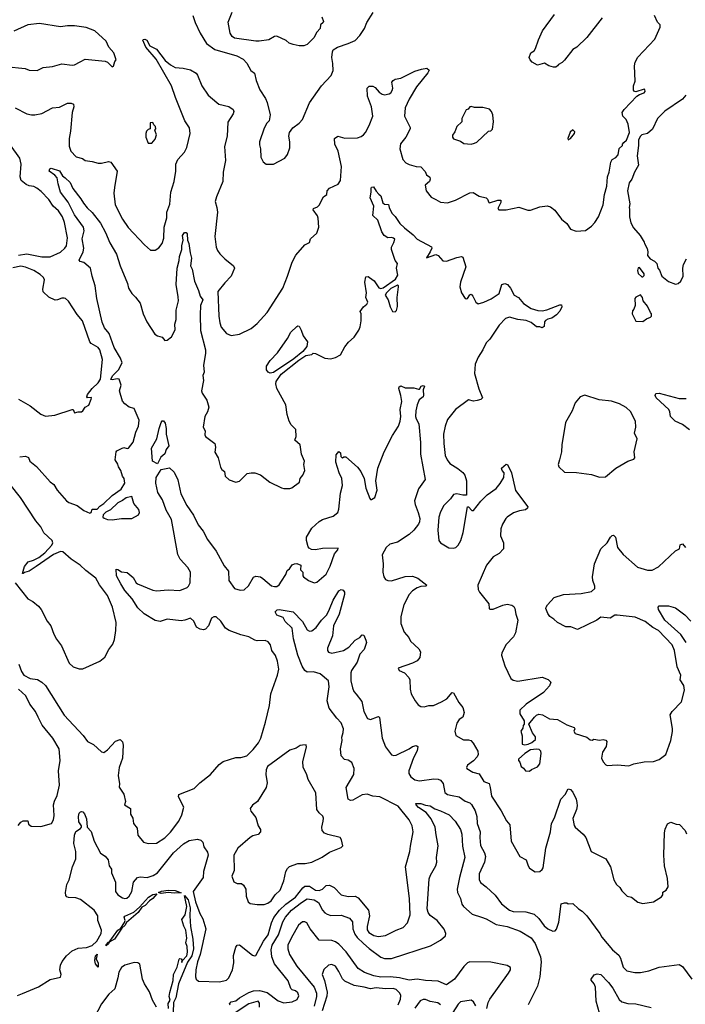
# Model space of a CAD drawing. Extents: x 1921360 to 2014538, y 768294 to 907744.
# Tile 390 of 412: x 1985305 to 1990998, y 876390 to 884810. Entities that reach past the tile are written whole.
import ezdxf

# ---------------------------------------------------------------- set-up
doc = ezdxf.new("R2010")
doc.units = 0

msp = doc.modelspace()

# ---------------------------------------------------------------- linework, layer by layer
at = {"layer": '0CON10XD'}
for points in [[(1987888.8, 884835), (1987902.5, 884795), (1987900, 884785), (1987877.5, 884765), (1987873.8, 884735), (1987845, 884702.5), (1987820, 884655), (1987765, 884596.2), (1987735, 884586.2), (1987695, 884586.2), (1987645, 884597.5), (1987610.3, 884610.3), (1987585, 884631.2), (1987505, 884670), (1987485, 884666.7), (1987435, 884638.8), (1987353.6, 884626.4), (1987324.1, 884625.9), (1987142.7, 884652.7), (1987123.3, 884665), (1987106.2, 884695), (1987089.2, 884789.2), (1987122, 884875)], [(1987984.5, 884434.5), (1987974.3, 884485), (1987979.2, 884535), (1987987.3, 884552.7), (1988022.5, 884575), (1988114.4, 884605.6), (1988175, 884632.9), (1988213.3, 884675), (1988254.5, 884735), (1988274.6, 884785.4), (1988328.3, 884871.7)], [(1985185, 884408), (1985351.3, 884391.3), (1985385, 884378.1), (1985455, 884374.2), (1985505, 884401.2), (1985585, 884408), (1985665, 884431.2), (1985755, 884421.2), (1985775, 884424), (1985821.7, 884448.3), (1985865, 884473.3), (1986036.1, 884456.1), (1986056.4, 884446.4), (1986095, 884407.5), (1986108.3, 884411.7), (1986118.3, 884451.7), (1986130, 884465), (1986110, 884525), (1986066.7, 884575), (1986045, 884625.8), (1985947.5, 884715), (1985875, 884743.5), (1985775, 884755.7), (1985715, 884756.7), (1985655, 884747.5), (1985475, 884776), (1985375, 884766.2), (1985255, 884712)], [(1985265, 884056), (1985365.7, 884005.7), (1985405, 883995.8), (1985435, 883995.8), (1985495, 884008), (1985585, 884055.7), (1985645, 884062.5), (1985715, 884096.7), (1985745, 884095.8), (1985765, 884086.7), (1985769.2, 884065), (1985753.1, 884015), (1985739.1, 883855), (1985728.1, 883795), (1985729.4, 883729.4), (1985743.1, 883685), (1985787.9, 883637.9), (1985841.7, 883621.7), (1985865.9, 883605.9), (1985925, 883597.5), (1985975, 883582), (1986005, 883582), (1986065, 883598), (1986085, 883591.2), (1986138.6, 883515), (1986115.8, 883375.8), (1986110, 883325), (1986120.8, 883225), (1986185.7, 883105), (1986233.1, 883033.1), (1986371.2, 882885), (1986425, 882840), (1986465, 882840), (1986495, 882858.8), (1986522.5, 882895), (1986538.3, 882941.7), (1986540.6, 883035), (1986564.5, 883115), (1986564.4, 883165), (1986588.3, 883231.7), (1986598.8, 883335), (1986627.1, 883425), (1986641.1, 883515), (1986641.8, 883575), (1986657.8, 883615), (1986713.5, 883676.5), (1986735, 883718), (1986762.1, 883835), (1986756.1, 883883.9), (1986718.5, 883945), (1986637.3, 884145), (1986603.5, 884245), (1986472.1, 884472.1), (1986384.6, 884574.6), (1986357.5, 884635), (1986360, 884640), (1986376.4, 884643.6), (1986393.8, 884635), (1986417.3, 884587.3), (1986475, 884556.2), (1986550.5, 884460.5), (1986595, 884424.4), (1986635, 884401.9), (1986704.3, 884394.3), (1986765, 884380), (1986813, 884353), (1986825.6, 884335.6), (1986862.6, 884242.6), (1986916.7, 884165), (1986991.4, 884101.4), (1987008.3, 884088.3), (1987095, 884066.9), (1987130.9, 884040.9), (1987137.5, 884025), (1987132, 884005), (1987084.1, 883934.1), (1987080.5, 883815), (1987058.1, 883725), (1987065.6, 883605), (1987044.4, 883505), (1987041.9, 883425), (1986987.1, 883295), (1986978, 883255), (1986992.5, 883205), (1986995.6, 883165), (1986974.4, 882954.4), (1986985.8, 882865), (1986995.8, 882835.8), (1987017.3, 882807.3), (1987058.8, 882765), (1987134, 882705), (1987142.9, 882685), (1987114, 882615), (1987058.3, 882558.3), (1987000.8, 882485), (1987008.9, 882275), (1987016.8, 882216.8), (1987029.1, 882179.1), (1987073.3, 882125), (1987115, 882110), (1987185, 882121.4), (1987285, 882169.2), (1987335, 882212), (1987422.5, 882305), (1987557, 882513), (1987596.9, 882615), (1987634.4, 882735), (1987667.5, 882795), (1987745, 882883.3), (1987785, 882903.3), (1987791.2, 882935), (1987847.1, 882985), (1987864.3, 883035), (1987857.7, 883112.3), (1987852.7, 883132.7), (1987816.2, 883185), (1987816.7, 883195), (1987851.2, 883208.8), (1987866.4, 883223.6), (1987904.2, 883295.8), (1987932.5, 883315), (1987935, 883347.5), (1987955, 883367.5), (1988028.3, 883401.7), (1988048.8, 883435), (1988057.5, 883555), (1988027.5, 883685), (1987999.4, 883745), (1987996.7, 883795), (1988025, 883813.8), (1988085, 883795.7), (1988195, 883799.2), (1988225, 883810), (1988245, 883825.7), (1988262.2, 883845), (1988295, 883906.2), (1988325.5, 883984.5), (1988314.5, 884064.5), (1988281.1, 884155), (1988276.2, 884225), (1988295, 884241.2), (1988325, 884240), (1988345, 884228.8), (1988379.3, 884189.3), (1988405, 884172.9), (1988425, 884167.5), (1988464.2, 884175.8), (1988478.8, 884185), (1988492, 884205), (1988495.8, 884225), (1988488.8, 884275), (1988499.2, 884290.8), (1988515, 884300), (1988565, 884310), (1988685, 884368.1), (1988743, 884387), (1988786.1, 884396.1), (1988807, 884377), (1988796.7, 884355), (1988700, 884235), (1988635, 884131.2), (1988601.9, 884055), (1988597.5, 883985), (1988645, 883886.7), (1988645.5, 883875), (1988606.9, 883805), (1988563.3, 883746.7), (1988556.4, 883705), (1988580.8, 883615), (1988606.4, 883586.4), (1988635, 883571.1), (1988695, 883554.2), (1988735, 883550), (1988772.3, 883512.3), (1988785, 883483.3), (1988813.8, 883463.8), (1988816, 883446), (1988809.4, 883425), (1988773.3, 883395), (1988782, 883345), (1988823, 883293), (1988865, 883272), (1988905, 883250), (1988965, 883242.2), (1989033.1, 883266.9), (1989155, 883328.6), (1989182.3, 883332.3), (1989235, 883300), (1989295, 883287.5), (1989306.7, 883275), (1989316.7, 883246.7), (1989323.8, 883243.8), (1989395, 883266.7), (1989420, 883265), (1989421.2, 883245), (1989393.8, 883195), (1989403.9, 883183.9), (1989466.1, 883183.9), (1989575, 883207.5), (1989650.7, 883180.7), (1989675, 883180), (1989755, 883208), (1989815, 883218.8), (1989845, 883210), (1989881.2, 883181.2), (1989938.8, 883105), (1989985.5, 883065.5), (1990017, 883017), (1990065, 883000.6), (1990144.5, 883005.5), (1990195.8, 883045), (1990222.9, 883075), (1990254.3, 883125), (1990294.1, 883225.9), (1990305.7, 883315), (1990327.5, 883385), (1990332.9, 883465), (1990345.8, 883505), (1990359.5, 883590.5), (1990373.3, 883615), (1990405, 883630), (1990423.3, 883655), (1990433, 883707), (1990460, 883735), (1990460, 883745), (1990470.7, 883759.3), (1990495, 883780), (1990520, 883845), (1990508.8, 883915), (1990492.5, 883955), (1990464.1, 883984.1), (1990458, 884015), (1990475, 884042.5), (1990583.8, 884156.2), (1990605, 884170.6), (1990645, 884183.8), (1990653.3, 884195), (1990652.5, 884212.5), (1990646.4, 884216.4), (1990575, 884194), (1990564.2, 884194.2), (1990555.9, 884205.9), (1990554.3, 884245), (1990570, 884285), (1990564.2, 884415), (1990570, 884445), (1990592.1, 884487.9), (1990737.6, 884642.4), (1990782.5, 884745), (1990782.5, 884765), (1990759.3, 884789.3), (1990734, 884845)], [(1986786.7, 884845), (1986806.7, 884785), (1986850, 884695), (1986903.3, 884605), (1986975, 884554), (1987161.7, 884501.7), (1987215, 884473.3), (1987248.8, 884438.8), (1987283.3, 884375), (1987313.6, 884353.6), (1987328.8, 884288.8), (1987359.7, 884209.7), (1987408, 884135), (1987421.7, 884101.7), (1987446, 883995), (1987440, 883945), (1987420, 883925), (1987395, 883882.5), (1987355.8, 883765), (1987355, 883740), (1987365.8, 883705.8), (1987368.8, 883635), (1987386.7, 883595), (1987413.9, 883573.9), (1987475, 883573.3), (1987572.5, 883625), (1987595, 883657.5), (1987616.7, 883715), (1987616.2, 883765), (1987606.7, 883815), (1987612.5, 883845), (1987642.5, 883885), (1987696.7, 883925), (1987723.8, 883955), (1987785, 884100), (1987885, 884243.8), (1987967.6, 884332.4), (1987985.5, 884374.5), (1987984.5, 884434.5)], [(1990286, 884825), (1990155, 884658), (1990068.8, 884575), (1990035.8, 884554.2), (1989965, 884462.5), (1989945, 884442.5), (1989913.6, 884426.4), (1989906.1, 884413.9), (1989890, 884405), (1989870, 884405), (1989830, 884415), (1989795, 884436.7), (1989735, 884421.2), (1989687, 884447), (1989670, 884465), (1989663.6, 884486.4), (1989677.5, 884525), (1989706.4, 884543.6), (1989717.7, 884562.3), (1989742.4, 884637.6), (1989776.8, 884713.2), (1989880, 884855)], [(1991003.8, 884165), (1990975, 884128.8), (1990821.9, 884028.1), (1990760, 883965), (1990715.9, 883874.1), (1990673.6, 883836.4), (1990625, 883826), (1990613.3, 883815), (1990597, 883783), (1990598.8, 883735), (1990586.7, 883645), (1990596.7, 883565), (1990563.3, 883505), (1990541.2, 883445), (1990518.8, 883415), (1990504, 883345), (1990523.9, 883236.1), (1990518, 883205), (1990522, 883188), (1990521.4, 883125), (1990532.7, 883072.7), (1990555, 883030), (1990611.2, 882965), (1990647, 882907), (1990647.5, 882895), (1990673, 882853), (1990677.5, 882825), (1990673.9, 882793.9), (1990697.5, 882765), (1990734.1, 882744.1), (1990753.3, 882725), (1990763.8, 882683.8), (1990777, 882667), (1990796.4, 882616.4), (1990855, 882570), (1990915, 882548.8), (1990936.1, 882553.9), (1990960, 882575), (1990980.8, 882615), (1990977.1, 882685), (1990982.5, 882715), (1991008.6, 882765)], [(1989165, 883746.2), (1989195, 883754), (1989215, 883761.2), (1989313.9, 883856.1), (1989335, 883860), (1989347.7, 883872.3), (1989356.2, 883935), (1989352, 883995), (1989340, 884025), (1989322.5, 884045), (1989265, 884059.2), (1989195, 884060), (1989165, 884067.5), (1989156.4, 884063.6), (1989140, 884045), (1989125, 884040), (1989086.7, 883965), (1989086.7, 883935), (1989045, 883897.5), (1989028, 883852), (1989006.7, 883823.3), (1989006.2, 883805), (1989015, 883791.2), (1989075, 883772), (1989105, 883750), (1989165, 883746.2)], [(1986435, 883753.3), (1986465, 883787.5), (1986473.8, 883825), (1986460, 883865), (1986470, 883875), (1986467.5, 883895), (1986451.7, 883911.7), (1986445, 883930), (1986421.7, 883928.3), (1986420, 883875), (1986405, 883870), (1986390, 883855), (1986383.3, 883835), (1986383.3, 883805), (1986402.5, 883755), (1986435, 883753.3)], [(1989995, 883782.5), (1990015.8, 883795), (1990050, 883835), (1990051.7, 883851.7), (1990037, 883867), (1990013, 883847), (1989993.3, 883795), (1989995, 883782.5)], [(1985294, 882796), (1985365, 882806.7), (1985495, 882782.9), (1985565, 882781.9), (1985655, 882822.9), (1985692, 882855), (1985704.2, 882875), (1985714.2, 882945), (1985688.2, 883075), (1985672.5, 883125), (1985636.7, 883175), (1985591.5, 883215), (1985555, 883271.9), (1985489.7, 883339.7), (1985451.7, 883368.3), (1985425, 883382.9), (1985385, 883388.2), (1985359.2, 883399.2), (1985317.5, 883435), (1985310, 883465), (1985318.5, 883575), (1985306.9, 883625), (1985227.8, 883737.8)], [(1985305, 881070), (1985355, 881076.7), (1985380, 881065), (1985392.5, 881035), (1985449.7, 880989.7), (1985565, 880856.7), (1985595.9, 880835.9), (1985625, 880786.7), (1985706.2, 880695), (1985725, 880682), (1985795.7, 880655.7), (1985853.4, 880613.4), (1985905, 880590.8), (1985916, 880595), (1985925.8, 880624.2), (1985966.7, 880625), (1985990.6, 880649.4), (1986025, 880671.6), (1986095, 880741.5), (1986173.8, 880795), (1986205.5, 880845), (1986200, 880885), (1986185, 880906.2), (1986169.2, 880955), (1986150, 880985), (1986145, 881010), (1986123, 881047), (1986130, 881115), (1986136.4, 881123.6), (1986175, 881142), (1986195, 881151.2), (1986225, 881143.3), (1986235, 881146.7), (1986274.4, 881195.6), (1986297.6, 881282.4), (1986322, 881335), (1986326.7, 881385), (1986285, 881483.3), (1986242.5, 881495), (1986205, 881523.8), (1986185, 881548.8), (1986159.2, 881635), (1986173.3, 881685), (1986157.1, 881735), (1986139, 881739), (1986095, 881730), (1986083.8, 881733.8), (1986100.2, 881765), (1986150, 881815), (1986182.9, 881875), (1986167.8, 881915), (1986112.6, 882005), (1986070.4, 882125), (1986031.2, 882175), (1986011.7, 882221.7), (1985965.3, 882425), (1985949.7, 882535), (1985924.7, 882615), (1985911.1, 882685), (1985855, 882732.9), (1985822.3, 882742.3), (1985814, 882754), (1985846.6, 882823.4), (1985853.2, 882855), (1985840.5, 882935), (1985855.3, 883004.7), (1985852.2, 883035), (1985775, 883141.2), (1985718.7, 883248.7), (1985654.5, 883335), (1985634, 883405), (1985626.1, 883456.1), (1985605, 883480), (1985557.5, 883515), (1985562.5, 883535), (1985575, 883538.8), (1985645, 883515.8), (1985670, 883475), (1985695, 883458.5), (1985736.2, 883416.2), (1985760.6, 883365), (1985829.1, 883279.1), (1985850.2, 883240.2), (1985881.1, 883201.1), (1985925, 883161.1), (1985995, 883069.1), (1986039.5, 882989.5), (1986075, 882902.5), (1986132.2, 882805), (1986164.7, 882704.7), (1986226, 882555), (1986235.6, 882515), (1986265, 882467.5), (1986295, 882438), (1986334.3, 882385), (1986361.9, 882295), (1986392.2, 882225), (1986460.6, 882120.6), (1986485, 882106.4), (1986524, 882095), (1986546.2, 882066.2), (1986565, 882069.2), (1986602, 882098), (1986635, 882157.5), (1986630.9, 882205), (1986642.7, 882245), (1986644.6, 882325), (1986663.6, 882405), (1986660.3, 882439.7), (1986643.7, 882546.3), (1986650.6, 882685), (1986669.7, 882750.3), (1986671.4, 882785), (1986690.6, 882845), (1986691.1, 882875), (1986702.9, 882925), (1986697.7, 882965), (1986715, 882990), (1986728.6, 882988.6), (1986737.3, 882977.3), (1986741.2, 882925), (1986753, 882897), (1986763.1, 882815), (1986775, 882770), (1986767.1, 882705), (1986781.4, 882675), (1986799.6, 882575), (1986834.6, 882495), (1986848.8, 882445), (1986870.5, 882415), (1986851.5, 882365), (1986847.3, 882285), (1986852, 882152), (1986894.6, 881985), (1986894.5, 881955), (1986876.4, 881855), (1986883.9, 881796.1), (1986872.7, 881767.3), (1986878, 881725), (1986861.2, 881635), (1986866.7, 881615), (1986906.6, 881556.6), (1986921.9, 881495), (1986911.9, 881455), (1986889.4, 881415), (1986873.9, 881323.9), (1986890, 881295), (1986888.3, 881258.3), (1986893.8, 881245), (1986973.3, 881185), (1986978.8, 881155), (1986975, 881110), (1987003.9, 881063.9), (1987023.1, 880983.1), (1987034.1, 880964.1), (1987056, 880945), (1987062.5, 880905), (1987095.8, 880875.8), (1987155, 880853.8), (1987185.8, 880864.2), (1987251.7, 880928.3), (1987285, 880935.8), (1987315, 880934), (1987365, 880918), (1987445, 880856), (1987545, 880806.7), (1987565, 880800), (1987615, 880800), (1987633.6, 880806.4), (1987697.5, 880855), (1987703.3, 880885), (1987726.1, 880913.9), (1987743.3, 880955), (1987736.2, 881005), (1987740, 881035), (1987714.3, 881095), (1987704.4, 881175), (1987659.2, 881215), (1987670.9, 881245), (1987666.3, 881306.3), (1987626.1, 881346.1), (1987611.1, 881375), (1987592.4, 881432.4), (1987581.5, 881515), (1987504.4, 881655), (1987495.6, 881695), (1987497.5, 881715), (1987541.6, 881778.4), (1987691.6, 881898.4), (1987751.6, 881938.4), (1987803.9, 881946.1), (1987815, 881956.7), (1987835, 881956.2), (1987916.1, 881916.1), (1987965, 881910), (1988005, 881920), (1988050, 881945), (1988085, 882012.5), (1988117.3, 882052.7), (1988165.6, 882094.4), (1988206, 882155), (1988217.5, 882182.5), (1988225.5, 882234.5), (1988224.2, 882295), (1988216.7, 882315), (1988245, 882353.3), (1988275, 882376.7), (1988282, 882395), (1988264.3, 882434.3), (1988270, 882475), (1988258, 882565), (1988265, 882610), (1988285, 882613.3), (1988297.5, 882605), (1988335.7, 882575.7), (1988376, 882516), (1988395, 882510.8), (1988415, 882517.1), (1988518.9, 882591.1), (1988537.8, 882625), (1988528.9, 882685), (1988536, 882725), (1988515, 882750), (1988484.4, 882845), (1988485.8, 882865), (1988506.2, 882905), (1988512.5, 882932.5), (1988502.5, 882942.5), (1988486.4, 882946.4), (1988455, 882943.8), (1988422.5, 882965), (1988401.1, 882995), (1988368, 883095), (1988326.2, 883135), (1988332.9, 883215), (1988301.9, 883285), (1988311.2, 883335), (1988310, 883365), (1988315, 883376.7), (1988330.7, 883380.7), (1988352.7, 883342.7), (1988377.6, 883317.6), (1988395, 883303.3), (1988412.2, 883242.2), (1988425, 883232), (1988459.3, 883229.3), (1988463.8, 883205), (1988488.8, 883155), (1988516.8, 883126.8), (1988556.9, 883066.9), (1988595, 883028.6), (1988670.3, 882970.3), (1988705, 882934), (1988828, 882868), (1988830, 882855), (1988816.5, 882823.5), (1988783, 882773), (1988865, 882802), (1988885, 882793.3), (1988925, 882748), (1988955, 882744.2), (1989044.4, 882775.6), (1989085, 882783.3), (1989095, 882777.5), (1989119.4, 882695), (1989074.2, 882565), (1989068.8, 882525), (1989084.1, 882474.1), (1989115, 882426.7), (1989125, 882421.2), (1989135, 882426.2), (1989155, 882456.2), (1989165, 882461.2), (1989180, 882445), (1989205, 882394), (1989225, 882380.8), (1989275, 882393.1), (1989336.1, 882423.9), (1989405, 882468), (1989428.8, 882545), (1989455, 882553.8), (1989476.7, 882545), (1989504, 882515), (1989533.4, 882453.4), (1989570, 882435), (1989615, 882382), (1989679.8, 882339.8), (1989735.9, 882324.1), (1989775, 882320.8), (1989812.3, 882327.7), (1989925, 882372.5), (1989940, 882370), (1989942.5, 882355), (1989925, 882317.5), (1989896.7, 882285), (1989855, 882256.7), (1989821.2, 882248.8), (1989802.3, 882237.7), (1989793.3, 882225), (1989790, 882185), (1989775, 882173.3), (1989753, 882183), (1989725, 882183.8), (1989679.4, 882219.4), (1989637, 882237), (1989565, 882245.9), (1989495, 882264.5), (1989460.8, 882255), (1989405, 882197.3), (1989325, 882076.5), (1989294.8, 882045.2), (1989265.4, 881985), (1989225.9, 881924.1)], [(1985295, 881565.7), (1985395, 881508.1), (1985485, 881435.8), (1985525, 881418), (1985605, 881427.5), (1985755, 881477.5), (1985762.5, 881475), (1985775, 881447.5), (1985805, 881457.5), (1985835, 881457.5), (1985846.4, 881463.6), (1985864.1, 881495.9), (1985895, 881513.8), (1985917.1, 881565), (1985920, 881575), (1985915, 881580), (1985884.2, 881575), (1985880.4, 881585), (1985886, 881605), (1985923.8, 881656.2), (1985977.1, 881705), (1985997.3, 881735), (1986013.4, 881903.4), (1985991.4, 881985), (1985975, 882005.7), (1985915, 882041.9), (1985905, 882054.2), (1985842.9, 882235), (1985797.4, 882287.4), (1985721.2, 882401.2), (1985696.1, 882426.1), (1985685, 882428.8), (1985665, 882428.8), (1985627.3, 882412.7), (1985608.3, 882411.7), (1985555.7, 882435.7), (1985505, 882482.5), (1985502.9, 882505), (1985517.1, 882585), (1985508.6, 882605), (1985481.2, 882631.2), (1985425, 882664.5), (1985355, 882694.5), (1985315, 882700.9), (1985245, 882688.6)], [(1990635, 882610), (1990647, 882623), (1990647, 882637), (1990605, 882690), (1990595, 882687.5), (1990590, 882665), (1990595, 882640), (1990625, 882610), (1990635, 882610)], [(1988515, 882310), (1988527, 882323), (1988537, 882357), (1988533.3, 882435), (1988544, 882525), (1988543.6, 882533.6), (1988535, 882538), (1988479.5, 882510.5), (1988441.2, 882475), (1988431.2, 882455), (1988456.7, 882415), (1988472.5, 882355), (1988493, 882313), (1988515, 882310)], [(1990635, 882230), (1990665, 882252.5), (1990700, 882265), (1990710, 882275), (1990710, 882295), (1990700, 882305), (1990675, 882360), (1990636.7, 882405), (1990632.5, 882435), (1990615, 882457.5), (1990575, 882437.5), (1990567.5, 882425), (1990570, 882365), (1990557, 882333), (1990545, 882320), (1990542.5, 882295), (1990575, 882232.5), (1990635, 882230)], [(1987446.1, 881786.1), (1987430, 881795), (1987416.2, 881815), (1987415, 881847.5), (1987445.9, 881894.1), (1987509.1, 881960.9), (1987595.6, 882084.4), (1987625, 882137.5), (1987675, 882186.7), (1987685, 882192.5), (1987695, 882187.5), (1987713.3, 882155), (1987730, 882105), (1987766.7, 882055), (1987762, 882015), (1987727.6, 881972.4), (1987650.2, 881909.8), (1987475, 881792.2), (1987446.1, 881786.1)], [(1989225.9, 881924.1), (1989199.6, 881865), (1989195.4, 881785.4), (1989232, 881652), (1989263.3, 881575), (1989249.5, 881560.5), (1989217, 881553), (1989185, 881548.6), (1989145, 881558), (1989033.1, 881476.9), (1988965, 881391.2), (1988943.5, 881335), (1988931.1, 881265), (1988931.9, 881185), (1988942.6, 881082.6), (1988960.8, 881045), (1988984.5, 881014.5), (1989052.4, 880972.4), (1989095, 880937.5), (1989111.5, 880915), (1989127.4, 880867.4), (1989127.5, 880742.5), (1989095, 880743.8), (1989045, 880756), (1989015, 880748.8), (1988988.3, 880711.7), (1988932, 880655), (1988905, 880600), (1988888.6, 880555), (1988882.5, 880445), (1988889.2, 880355), (1988905, 880336.2), (1988975, 880293.8), (1989015, 880290), (1989035, 880296), (1989055, 880316), (1989078.1, 880355), (1989099.1, 880425), (1989135, 880642.5), (1989145, 880643.3), (1989171.7, 880611.7), (1989185, 880611.2), (1989248.8, 880691.2), (1989303, 880747), (1989379.7, 880800.3), (1989415.6, 880844.4), (1989446, 880895), (1989450, 880935), (1989432.5, 880955), (1989426.7, 880975), (1989465, 881007.5), (1989477.5, 881005), (1989510, 880935), (1989545, 880782.5), (1989650, 880645), (1989648.3, 880631.7), (1989632, 880618), (1989580.9, 880609.1), (1989528.7, 880591.3), (1989475, 880555.8), (1989462.9, 880545), (1989434.4, 880495), (1989420, 880455), (1989416.2, 880395), (1989442, 880335), (1989444, 880285), (1989406.2, 880245), (1989355, 880215.8), (1989297.5, 880145), (1989222.5, 879975), (1989226.4, 879936.4), (1989237.5, 879915), (1989317.5, 879815), (1989320, 879775), (1989325, 879770), (1989355, 879770), (1989435.9, 879804.1), (1989475, 879812), (1989515, 879803.8), (1989531.7, 879791.7), (1989541.2, 879775), (1989548.8, 879725), (1989565.7, 879675), (1989546, 879566), (1989528.3, 879531.7), (1989465, 879467.5), (1989428.8, 879395), (1989426.2, 879375), (1989454.1, 879284.1), (1989506.4, 879176.4), (1989525, 879161.2), (1989565, 879154.3), (1989775, 879186.2), (1989825, 879167.5), (1989846.7, 879145), (1989837.3, 879112.7), (1989786.2, 879055), (1989636.7, 878955), (1989583.3, 878905), (1989582.5, 878875), (1989620, 878815), (1989620, 878785), (1989610, 878775), (1989608.3, 878751.7), (1989590, 878725), (1989602.5, 878685), (1989603.9, 878613.9), (1989625, 878608.8), (1989652.5, 878615), (1989685, 878627.5), (1989716, 878655), (1989715.9, 878675.9), (1989691.7, 878711.7), (1989660, 878785), (1989707.5, 878845), (1989725, 878862.5), (1989745, 878870), (1989775.9, 878865.9), (1989835, 878830), (1989905.8, 878825.8), (1989985, 878780), (1990047.7, 878757.7), (1990052.5, 878745), (1990043.8, 878725), (1990055, 878706.7), (1990155, 878673.8), (1990185, 878650), (1990201.2, 878648.8), (1990215, 878656.7), (1990265, 878648), (1990295, 878653.8), (1990317.7, 878647.7), (1990327.5, 878637.5), (1990321.9, 878595), (1990290, 878545), (1990282.5, 878495), (1990295, 878462.5), (1990317, 878437), (1990330.7, 878430.7), (1990415, 878438.8), (1990515, 878429.4), (1990557.5, 878445), (1990645, 878464.2), (1990725, 878466), (1990775, 878483.8), (1990832.5, 878525), (1990873.8, 878645), (1990887.3, 878722.7), (1990888.8, 878748.8), (1990868.8, 878865), (1990886.2, 878895), (1990965, 878976.2), (1990990, 879075), (1990985.7, 879115), (1990954.3, 879164.3), (1990960, 879205), (1990926.9, 879276.9), (1990904.5, 879415), (1990885, 879462.9), (1990767.5, 879585), (1990720.6, 879610.6), (1990655, 879661.9), (1990569.1, 879699.1), (1990415, 879717.8), (1990395, 879716.7), (1990355, 879691.5), (1990275, 879699.4), (1990241.2, 879675), (1990075, 879596), (1990017.9, 879617.9), (1989975, 879618.1), (1989903.8, 879655), (1989874.1, 879684.1), (1989840, 879705), (1989821.2, 879731.2), (1989806.2, 879775), (1989808, 879785), (1989818.8, 879805), (1989875, 879868.8), (1989955, 879892.9), (1990108.3, 879901.7), (1990195, 879918.8), (1990223.3, 879945), (1990223.3, 879965), (1990207, 880013), (1990203.8, 880045), (1990220.8, 880155), (1990274.2, 880285), (1990328.8, 880335), (1990358.8, 880385), (1990371.9, 880398.1), (1990385, 880401.2), (1990402, 880385), (1990418, 880295), (1990466.8, 880236.8), (1990589.1, 880129.1), (1990675, 880100.8), (1990715, 880101.9), (1990769.3, 880130.7), (1990915, 880267.5), (1990947.5, 880285), (1990955, 880320), (1990975, 880327.5), (1991000, 880295)], [(1988565.8, 881595), (1988548.8, 881655), (1988551.2, 881668.8), (1988565, 881677.5), (1988601.7, 881661.7), (1988675, 881662.5), (1988715, 881650), (1988725, 881650), (1988740, 881675), (1988755, 881682.5), (1988766.7, 881676.7), (1988756.7, 881645), (1988760, 881595), (1988755, 881583.3), (1988721.4, 881558.6), (1988704.2, 881515.8), (1988692.5, 881465), (1988690.8, 881415), (1988696, 881395), (1988720, 881355), (1988732.9, 881195), (1988734.3, 881095), (1988772.3, 880877.7), (1988715, 880798.8), (1988682.2, 880695), (1988686.7, 880665), (1988714.5, 880595), (1988726.2, 880545), (1988723.6, 880515), (1988715, 880495.8), (1988675, 880444.3), (1988635, 880408.1), (1988537.7, 880342.3), (1988470, 880325), (1988438.8, 880295), (1988404.1, 880234.1), (1988413.8, 880155), (1988410.8, 880085), (1988419.2, 880045), (1988435, 880022), (1988455, 880012.5), (1988485, 880011.9), (1988602.6, 880047.4), (1988665, 880051.8), (1988711.4, 880035), (1988787.5, 879975), (1988780, 879965), (1988735, 879963.5), (1988705, 879951.8), (1988665, 879924.6), (1988636.1, 879895), (1988591.8, 879805), (1988564.6, 879705), (1988565.6, 879645), (1988592.6, 879572.6), (1988633.3, 879525), (1988647.5, 879495), (1988719.3, 879429.3), (1988732.5, 879405), (1988727.5, 879355), (1988705, 879327.5), (1988665, 879306.7), (1988542.5, 879265), (1988550, 879245), (1988595, 879223.8), (1988634.2, 879185), (1988641.4, 879165), (1988644.3, 879084.3), (1988654.4, 879044.4), (1988686.2, 878985), (1988711.7, 878951.7), (1988735, 878936.2), (1988765, 878934), (1988805, 878944), (1988845, 878944.2), (1988913.3, 878975), (1988957.4, 879002.6), (1989005, 879057.5), (1989015, 879052.5), (1989060.3, 878970.3), (1989095, 878926.7), (1989107.5, 878885), (1989094.1, 878845.9), (1989065, 878823.8), (1989042.5, 878795), (1989028, 878725), (1989035, 878687.5), (1989101.4, 878651.4), (1989145, 878651.9), (1989164.5, 878644.5), (1989183.8, 878623.8), (1989223.1, 878553.1), (1989225.5, 878525), (1989218.1, 878505), (1989187.4, 878472.6), (1989134, 878435), (1989126.7, 878415), (1989130, 878405), (1989180, 878375), (1989235, 878360), (1989274.2, 878295), (1989319.1, 878279.1), (1989330, 878245), (1989340, 878170), (1989424.3, 878045), (1989467.3, 877957.3), (1989495.8, 877925), (1989508, 877785), (1989583.3, 877655), (1989637.5, 877625), (1989653.8, 877575), (1989666.7, 877555), (1989715, 877522), (1989755, 877526.2), (1989775, 877541.2), (1989783.2, 877556.8), (1989805.6, 877725), (1989843.8, 877865), (1989853.9, 877935), (1989877.8, 877985), (1989934.2, 878145), (1989970.8, 878185), (1989995, 878233.3), (1990015, 878226.7), (1990035, 878202.5), (1990064.2, 878145), (1990071.4, 878115), (1990074.2, 878085.8), (1990068.6, 878055), (1990035, 877980), (1990048.1, 877918.1), (1990055, 877904), (1990124, 877845), (1990147.5, 877815), (1990194, 877695), (1990318.8, 877635), (1990357.5, 877565), (1990386.7, 877455), (1990410, 877415), (1990438.8, 877388.8), (1990455, 877360), (1990500, 877315), (1990536.7, 877305), (1990592.3, 877262.3), (1990635, 877251.2), (1990725, 877266.7), (1990795, 877307.5), (1990806.7, 877325), (1990805, 877350), (1990833, 877367), (1990850, 877395), (1990845.5, 877465), (1990818.8, 877575), (1990814.7, 877665), (1990819.2, 877855), (1990825, 877887.5), (1990846.4, 877933.6), (1990875, 877947.5), (1990920.8, 877930.8), (1990948.3, 877928.3), (1990996.7, 877875), (1991008, 877848)], [(1985297.4, 879297.4), (1985320.6, 879235), (1985340.8, 879205), (1985395, 879175.6), (1985457.1, 879167.1), (1985493.8, 879145), (1985525, 879115.8), (1985685, 878862.9), (1985847.8, 878687.8), (1985885, 878636), (1985935, 878610), (1986005, 878548.8), (1986024.2, 878544.2), (1986055.5, 878564.5), (1986125, 878641.2), (1986165, 878653.3), (1986183.8, 878635), (1986190.8, 878605), (1986184.4, 878495), (1986157.1, 878415), (1986146.7, 878345), (1986158.8, 878275), (1986157, 878247), (1986195.7, 878185.7), (1986208.8, 878125), (1986202.5, 878095), (1986253, 878063), (1986252, 878015), (1986272.3, 877982.3), (1986277.5, 877935), (1986310.8, 877895), (1986314.3, 877835), (1986365, 877775.7), (1986405, 877765.5), (1986475, 877768.1), (1986547.6, 877812.4), (1986595, 877862), (1986666.5, 877955), (1986690.8, 878010.8), (1986709.4, 878075), (1986664.1, 878164.1), (1986667.5, 878185), (1986796.2, 878235), (1986846.2, 878285), (1986935.7, 878355), (1987009.8, 878440.2), (1987046.2, 878465), (1987155, 878501.4), (1987195, 878499.2), (1987246.7, 878515), (1987302.7, 878567.3), (1987348, 878625), (1987368, 878665), (1987408.3, 878801.7), (1987440.6, 878945), (1987454.4, 879045), (1987510.8, 879205), (1987520.8, 879255), (1987511.4, 879325), (1987492.1, 879372.1), (1987462, 879415), (1987449.2, 879465), (1987429.1, 879489.1), (1987405, 879501.2), (1987335, 879498.8), (1987315, 879504), (1987265, 879531.1), (1987195, 879549.4), (1987096.1, 879586.1), (1987066.5, 879606.5), (1987025, 879665.8), (1986985, 879704.3), (1986965, 879702.5), (1986945, 879691.2), (1986919.2, 879625), (1986895, 879597.5), (1986877.8, 879592.2), (1986847.8, 879597.8), (1986817.5, 879615), (1986795.5, 879665.5), (1986765, 879692.9), (1986716.6, 879673.4), (1986685, 879668.8), (1986565, 879682.7), (1986507.5, 879662.5), (1986465, 879671.8), (1986368.6, 879728.6), (1986315, 879780), (1986266.9, 879856.9), (1986205, 879929.2), (1986170.8, 879985), (1986134, 880055), (1986130, 880110), (1986145, 880107.5), (1986175, 880087.5), (1986225, 880083.3), (1986275, 880038.8), (1986301.2, 879995), (1986313.3, 879985), (1986445, 879930.8), (1986475, 879925.8), (1986575, 879934.2), (1986675, 879929.4), (1986737.2, 879952.8), (1986750, 879965), (1986764.3, 879995), (1986765.5, 880085), (1986744.3, 880125), (1986676.4, 880196.4), (1986657.5, 880235), (1986604.8, 880534.8), (1986558.2, 880615), (1986525.9, 880705), (1986486.7, 880765), (1986469.6, 880845), (1986473.6, 880893.6), (1986515, 880964.3), (1986585, 880978), (1986625, 880941.2), (1986656.5, 880875), (1986681.9, 880755), (1986733.9, 880655), (1986791.2, 880571.2), (1986830.5, 880490.5), (1986875.6, 880435), (1986910, 880365), (1986985.3, 880265.3), (1987055, 880140), (1987090, 880095), (1987094.2, 880015), (1987143.3, 879945), (1987191.7, 879931.7), (1987225, 879933.8), (1987260.7, 879969.3), (1987305, 880041.2), (1987325, 880051.2), (1987363.9, 880043.9), (1987385, 880031.2), (1987458.3, 879968.3), (1987485, 879961.2), (1987505, 879963.8), (1987523.9, 879976.1), (1987545, 880007.5), (1987580, 880065), (1987592, 880098), (1987612.5, 880115), (1987635, 880147.5), (1987655, 880157.5), (1987675, 880160), (1987710, 880145), (1987707.5, 880105), (1987726.7, 880085), (1987726.7, 880055), (1987732.5, 880045), (1987775, 880012.5), (1987825, 879993.3), (1987845, 880000), (1987925, 880068.8), (1987961.4, 880135), (1987998.1, 880241.9), (1988026.7, 880275), (1988030, 880290), (1987895, 880287.1), (1987835, 880275.7), (1987799.5, 880279.5), (1987779.5, 880289.5), (1987771.2, 880301.2), (1987757, 880357), (1987757.1, 880385), (1987805, 880460.8), (1987865, 880517.8), (1987895, 880536.7), (1987985, 880563.6), (1988025.6, 880595), (1988035.6, 880625), (1988047.9, 880762.1), (1988066.9, 880826.9), (1988061.4, 880885), (1988037.8, 880935), (1988008.8, 881025), (1988010.7, 881089.3), (1988035, 881116.2), (1988047.5, 881105), (1988052.5, 881075), (1988060, 881065), (1988065, 881062.5), (1988078.3, 881071.7), (1988095, 881070), (1988195, 880983.8), (1988222.5, 880945), (1988252.5, 880885), (1988265, 880802.5), (1988298.8, 880715), (1988305, 880706.7), (1988315, 880706.2), (1988341.2, 880725), (1988362.5, 880785), (1988350, 880865), (1988368.1, 880975), (1988421.8, 881115), (1988495, 881254), (1988545.3, 881334.7), (1988558.2, 881375), (1988564.5, 881415), (1988558.8, 881475), (1988574.4, 881545), (1988565.8, 881595)], [(1990265, 880898), (1990315, 880900.8), (1990404, 880975), (1990505, 881033.3), (1990558.3, 881051.7), (1990566.1, 881063.9), (1990561.1, 881115), (1990587.1, 881225), (1990563.3, 881275), (1990575.8, 881325), (1990571.4, 881375), (1990529.7, 881459.7), (1990493.3, 881493.3), (1990435, 881524.4), (1990366.3, 881546.3), (1990260.2, 881560.2), (1990137.7, 881597.7), (1990100, 881585), (1990055, 881532.5), (1990031.2, 881465), (1989974.2, 881365), (1989940.8, 881175), (1989940, 881115), (1989922.9, 881045), (1989910.8, 881005), (1989915.7, 880985.7), (1989965, 880940), (1990067, 880937), (1990195, 880920.8), (1990265, 880898)], [(1991033.3, 881303.3), (1990975, 881346.5), (1990910, 881375), (1990871.2, 881415), (1990866.9, 881455), (1990856.9, 881476.9), (1990748, 881575), (1990738.8, 881595), (1990746.4, 881613.6), (1990774.1, 881615.9), (1990945, 881568.9), (1991005, 881571.4)], [(1986485, 881012.6), (1986440, 881035), (1986432.5, 881145), (1986479.4, 881225), (1986497.1, 881315), (1986515.7, 881365), (1986525, 881378), (1986535, 881378), (1986548.7, 881358.7), (1986558.8, 881315), (1986556.9, 881265), (1986579.5, 881165), (1986557.3, 881132.7), (1986545, 881097.5), (1986511.8, 881068.2), (1986485, 881012.6)], [(1985265, 879992.5), (1985375, 879856.2), (1985416.7, 879835), (1985466.2, 879795), (1985488.8, 879765), (1985538.8, 879665), (1985571.2, 879625), (1985596.1, 879556.1), (1985620.8, 879510.8), (1985663.8, 879455), (1985727.7, 879307.7), (1985762.5, 879275), (1985815, 879258.8), (1985845, 879258.8), (1985990, 879325), (1986033, 879357), (1986067.5, 879425), (1986100.7, 879469.3), (1986115, 879510), (1986127.5, 879585), (1986130.8, 879655), (1986100, 879785), (1986055, 879886.7), (1985987.4, 879977.4), (1985955, 880033.8), (1985869.7, 880099.7), (1985822, 880145), (1985745.7, 880195.7), (1985675, 880260), (1985655, 880262), (1985594.6, 880235.4), (1985445, 880132.9), (1985385, 880094.2), (1985347.5, 880082.5), (1985335, 880072.5), (1985330, 880075), (1985345, 880132.5), (1985377, 880173), (1985423.1, 880186.9), (1985469.3, 880210.7), (1985519.2, 880250.8), (1985579.2, 880315), (1985588, 880335), (1985584, 880355), (1985512, 880422), (1985485, 880474.2), (1985443.7, 880523.7), (1985312.3, 880725), (1985225, 880833.6)], [(1986095, 880533.5), (1986175, 880543.8), (1986265, 880543.3), (1986320, 880575), (1986330, 880595), (1986325, 880620), (1986281.7, 880671.7), (1986265, 880732.5), (1986215, 880721.5), (1986185, 880698.2), (1986145, 880679.4), (1986081.8, 880618.2), (1986042.9, 880597.1), (1986018.6, 880575), (1986016.6, 880556.6), (1986027, 880547), (1986056, 880536), (1986095, 880533.5)], [(1985285, 876465.5), (1985328, 876482), (1985465, 876538.9), (1985565, 876603.2), (1985655, 876622.2), (1985659.1, 876645), (1985648.5, 876685), (1985653.8, 876725), (1985667.1, 876755), (1985705.7, 876804.3), (1985755, 876848.2), (1985805, 876869.6), (1985876.3, 876876.3), (1985925, 876891.2), (1985965, 876929.5), (1986002.2, 876995), (1986004.2, 877024.2), (1985974.2, 877105), (1985974.3, 877145), (1985940.6, 877195), (1985825, 877286.7), (1985785, 877299.4), (1985721.9, 877301.9), (1985708, 877308), (1985700, 877320), (1985695.8, 877345.8), (1985708.9, 877415), (1985727.9, 877455), (1985756.7, 877565), (1985786.4, 877635), (1985785.5, 877695), (1985767.8, 877765), (1985773.3, 877835), (1985785, 877867.5), (1985826.4, 877893.6), (1985832.5, 877905), (1985832.5, 877915), (1985810.9, 877950.9), (1985808.5, 877995), (1985815, 878023.8), (1985825, 878036.2), (1985835, 878038.8), (1985845, 878036.7), (1985859.1, 878019.1), (1985876.2, 877975), (1985881.2, 877905), (1985917.4, 877867.4), (1985940.8, 877785), (1985995, 877683.3), (1986035, 877656.7), (1986062, 877625), (1986070, 877575), (1986091.2, 877545), (1986091.2, 877515), (1986123.1, 877435), (1986125, 877353.3), (1986145, 877324.4), (1986185, 877298.9), (1986205, 877293.1), (1986222.4, 877297.6), (1986242.5, 877315), (1986265.5, 877355), (1986278.9, 877435), (1986314, 877475), (1986335, 877480), (1986395, 877472.9), (1986448, 877492), (1986483.5, 877515), (1986620.5, 877685), (1986705, 877762.9), (1986755, 877790.8), (1986825, 877801.2), (1986855, 877793.8), (1986870, 877775), (1986878.8, 877735), (1986911.7, 877691.7), (1986916, 877665), (1986875.7, 877525), (1986875, 877473.3), (1986787.8, 877355), (1986808, 877265), (1986845, 877166), (1986872, 877122), (1986896, 877036), (1986848.1, 876815), (1986825, 876752), (1986812, 876685), (1986807.8, 876625), (1986815, 876603.8), (1986835, 876587.5), (1987015, 876582.2), (1987074.5, 876595.5), (1987093.7, 876616.3), (1987124.6, 876685), (1987135.4, 876745), (1987133.7, 876806.3), (1987153, 876877), (1987165, 876896.7), (1987185, 876898), (1987295, 876811.2), (1987313.9, 876803.9), (1987325, 876806.7), (1987389.4, 876930.6), (1987428.8, 876985), (1987458.2, 877085), (1987478.4, 877131.6), (1987526, 877194), (1987580.8, 877245), (1987665, 877304.7), (1987725.6, 877384.4), (1987745, 877400.8), (1987785, 877399.1), (1987835, 877365.4), (1987865, 877361.5), (1987894.2, 877375), (1987925, 877406), (1987955, 877409.2), (1987995, 877388), (1988055, 877325.8), (1988115, 877310.8), (1988174.3, 877314.3), (1988199.4, 877299.4), (1988289.2, 877195), (1988295.5, 877145), (1988275.5, 877055.5), (1988277.8, 877027.8), (1988290.8, 877005), (1988335, 876977.5), (1988375, 876968.9), (1988435, 876976.9), (1988525, 877023.8), (1988583.9, 877046.1), (1988621.2, 877085), (1988643.9, 877156.1), (1988639.2, 877295), (1988605.5, 877565), (1988641.1, 877695), (1988647.5, 877742.5), (1988669.4, 877865), (1988661.9, 877915), (1988635, 877968), (1988543.3, 878085), (1988385, 878164.7), (1988325, 878169.6), (1988276.7, 878186.7), (1988235, 878180), (1988155, 878135.7), (1988135, 878132), (1988114.4, 878144.4), (1988096.7, 878245), (1988162.7, 878355), (1988166.1, 878405), (1988145, 878457.5), (1988115, 878477.5), (1988082.7, 878482.7), (1988054.2, 878514.2), (1988050, 878575), (1988063.8, 878645), (1988060, 878675), (1988072.5, 878715), (1988074.2, 878745), (1988055, 878797.5), (1988016.7, 878836.7), (1987952.1, 878922.1), (1987935.3, 878985), (1987953.1, 879105), (1987945.2, 879155.2), (1987875, 879214.6), (1987816.6, 879233.4), (1987765, 879231.1), (1987745, 879244.2), (1987722.1, 879282.1), (1987682.9, 879375), (1987647.9, 879515), (1987634.4, 879605), (1987575, 879663.9), (1987557.1, 879697.1), (1987505, 879718.1), (1987490, 879745), (1987507.1, 879762.9), (1987523.3, 879766.7), (1987644.3, 879745), (1987725, 879661.9), (1987765, 879592), (1987785, 879579.2), (1987805, 879584.2), (1987839.4, 879610.6), (1987886.9, 879675), (1987930.7, 879719.3), (1987955, 879767.5), (1987985.6, 879845), (1988035, 879926), (1988055, 879936.2), (1988071.2, 879931.2), (1988083.3, 879915), (1988084, 879895), (1988037.7, 879725), (1987988.2, 879625), (1987979.1, 879540.9), (1987938.6, 879435), (1987938, 879415), (1987945, 879402), (1987975, 879392.9), (1988075, 879414.4), (1988120.8, 879445), (1988175, 879504.2), (1988212.9, 879527.1), (1988235, 879550), (1988247.5, 879545), (1988266.7, 879505), (1988270, 879485), (1988250, 879425), (1988215, 879382.5), (1988191.5, 879315), (1988143.8, 879245), (1988137.7, 879225), (1988137.1, 879155), (1988151.3, 879095), (1988162.3, 879065), (1988182.5, 879042.5), (1988230.2, 878980.2), (1988248.4, 878895), (1988278.9, 878835), (1988305, 878824.5), (1988365, 878849.2), (1988375, 878850), (1988382, 878842), (1988404.7, 878665), (1988435, 878591.4), (1988485, 878522.9), (1988505, 878516.7), (1988525, 878519.1), (1988636.3, 878573.7), (1988665, 878595.6), (1988695, 878602), (1988710, 878595), (1988703.9, 878556.1), (1988672.1, 878497.9), (1988633.5, 878385), (1988632.8, 878362.8), (1988650, 878335), (1988685, 878310.6), (1988725, 878300.6), (1988847.9, 878317.9), (1988885, 878315.8), (1988905, 878307.5), (1988927.4, 878277.4), (1988941.7, 878201.7), (1988965, 878183.3), (1989005, 878174.4), (1989065, 878163.6), (1989115, 878125.7), (1989155, 878111.9), (1989168.8, 878098.8), (1989199.5, 878045), (1989213.5, 877995), (1989217.2, 877937.2), (1989242.9, 877865), (1989239.1, 877815), (1989247, 877747), (1989280, 877685), (1989288.5, 877655), (1989281.4, 877605), (1989234.4, 877505), (1989234.2, 877455.8), (1989245, 877431.2), (1989294.5, 877394.5), (1989372.1, 877322.1), (1989425, 877248), (1989494.6, 877194.6), (1989525, 877184.3), (1989635, 877180), (1989705, 877161.4), (1989744.3, 877124.3), (1989791.3, 877061.3), (1989823.3, 877035), (1989865, 877013.8), (1989885, 877018.8), (1989897.6, 877032.4), (1989916.5, 877093.5)], [(1991004.8, 879484.8), (1990960.7, 879550.7), (1990823.5, 879675), (1990768, 879765), (1990766.7, 879785), (1990775, 879796.7), (1990855, 879795.8), (1990915, 879780.8), (1990995, 879720), (1991045, 879665.8)], [(1985291.2, 877918.8), (1985315, 877947.5), (1985335, 877957.5), (1985375, 877960), (1985381.2, 877931.2), (1985403.6, 877913.6), (1985485, 877911.4), (1985577.5, 877935), (1985593.3, 877966.7), (1985600, 878005), (1985594.2, 878095.8), (1985602.3, 878127.7), (1985625.7, 878174.3), (1985644.3, 878265), (1985636.4, 878385), (1985651.5, 878475), (1985642.5, 878575), (1985587.1, 878665), (1985496.9, 878776.9), (1985464.3, 878845.7), (1985440.9, 878895), (1985391.5, 878955), (1985356.3, 879026.3), (1985294.1, 879084.1)], [(1987335, 877242), (1987395, 877244.4), (1987426.2, 877255), (1987455, 877275.8), (1987491.4, 877325), (1987533.6, 877366.4), (1987565.6, 877445), (1987580, 877525), (1987595, 877552), (1987612.5, 877567.5), (1987685, 877592.9), (1987745.8, 877594.2), (1987802.5, 877605), (1987892.7, 877647.3), (1987955, 877690), (1988055, 877730), (1988070, 877745), (1988057.5, 877795), (1988045, 877817.5), (1987941.3, 877841.3), (1987913.4, 877853.4), (1987890.8, 877875), (1987887.8, 877905), (1987901.9, 877955), (1987902.7, 877982.7), (1987897.3, 877997.3), (1987865, 878026.7), (1987846, 878055), (1987837, 878197), (1987771.3, 878311.3), (1987760.9, 878350.9), (1987728.8, 878418.8), (1987725.6, 878465), (1987758.8, 878588.8), (1987755, 878607.5), (1987723.9, 878606.1), (1987705, 878603.3), (1987669.5, 878580.5), (1987615, 878562.5), (1987425.9, 878424.1), (1987414, 878395), (1987409.2, 878355), (1987422, 878285), (1987414.2, 878245), (1987338.8, 878125), (1987297, 878093), (1987277.5, 878065), (1987281.7, 878041.7), (1987325.9, 877985.9), (1987344, 877915), (1987363.8, 877885), (1987363.8, 877865), (1987345, 877841.2), (1987300.3, 877829.7), (1987275, 877815.8), (1987170, 877725), (1987136, 877665), (1987138.8, 877535), (1987118.8, 877485), (1987136.2, 877436.2), (1987165, 877423.8), (1987201.7, 877421.7), (1987219.5, 877409.5), (1987240, 877375), (1987242.5, 877315), (1987260, 877265), (1987275, 877251.2), (1987335, 877242)], [(1989665, 878382.5), (1989683, 878397), (1989735, 878420), (1989753.3, 878445), (1989765.6, 878534.4), (1989762, 878555), (1989749.4, 878569.4), (1989725, 878572.9), (1989675, 878566.9), (1989625, 878534.2), (1989572.5, 878485), (1989570, 878475), (1989581.7, 878461.7), (1989593.6, 878423.6), (1989615, 878410), (1989630, 878385), (1989665, 878382.5)], [(1987105, 876382.5), (1987100, 876395), (1987115, 876410), (1987155, 876418), (1987186.4, 876443.6), (1987265, 876490), (1987305, 876503.8), (1987355, 876506.9), (1987421.9, 876491.9), (1987515, 876420), (1987565, 876403.3), (1987635, 876411.4), (1987679.2, 876430.8), (1987692.7, 876462.7), (1987685, 876486.7), (1987664.3, 876504.3), (1987635, 876514.4), (1987622.9, 876525), (1987599.9, 876589.9), (1987485.7, 876735), (1987461.9, 876795), (1987455.2, 876855), (1987464.2, 876895), (1987517.8, 876985), (1987554.6, 877095), (1987577.3, 877135), (1987630.4, 877195), (1987715, 877261.1), (1987765, 877291.6), (1987825, 877284.2), (1987860.1, 877260.1), (1987895.2, 877195), (1987915, 877172), (1987935, 877159.6), (1987965, 877150.5), (1988055, 877152.7), (1988126, 877125), (1988150.5, 877095), (1988155.3, 877035), (1988170.6, 876990.6), (1988191.4, 876961.4), (1988245, 876910.6), (1988295, 876865.7), (1988395, 876794), (1988425, 876782.7), (1988485, 876780.7), (1988819.4, 876890.6), (1988905, 876938.5), (1988946.2, 876975), (1988950.7, 876995), (1988935, 877030.9), (1988875.9, 877105.9), (1988815, 877150.4), (1988798.6, 877175), (1988788.9, 877205), (1988808.3, 877461.7), (1988817.3, 877492.7), (1988865, 877572.5), (1988872, 877605), (1988870, 877645), (1988884.3, 877745), (1988868.3, 877838.3), (1988859.5, 877905), (1988825.3, 877975.3), (1988780.8, 878030.8), (1988715, 878073.2), (1988695.8, 878095), (1988693.6, 878106.4), (1988736.5, 878106.5), (1988775, 878091.4), (1988815, 878088), (1988855, 878060), (1988905, 878044.2), (1988978.7, 878008.7), (1989030, 877955), (1989075, 877884), (1989087.3, 877845), (1989091.5, 877741.5), (1989111.2, 877645), (1989065.8, 877475), (1989047.7, 877375), (1989050.5, 877345), (1989076.5, 877295), (1989087.1, 877247.1), (1989101.2, 877225), (1989175, 877160.8), (1989254.4, 877135.6), (1989295, 877121.5), (1989381, 877071), (1989475, 877055.2), (1989585, 877015.3), (1989678.7, 876958.7), (1989715, 876910.5), (1989760.5, 876795), (1989763.7, 876753.7), (1989754.3, 876625), (1989733.7, 876543.7), (1989652.5, 876385)], [(1986515, 877337.8), (1986492, 877345), (1986517, 877357), (1986575, 877365.3), (1986635, 877361.5), (1986685, 877343.3), (1986625, 877338.8), (1986575.8, 877345.8), (1986515, 877337.8)], [(1986045, 876890), (1986045, 876898.8), (1986065, 876921.2), (1986070, 876920), (1986145, 877024.2), (1986169.7, 877040.3), (1986201.4, 877088.6), (1986208.5, 877105), (1986198.6, 877135), (1986205.5, 877144.5), (1986281.9, 877178.1), (1986330.5, 877219.5), (1986407.5, 877305), (1986445, 877328.4), (1986477.5, 877335), (1986445, 877295.6), (1986414.1, 877275.9), (1986377.5, 877235), (1986350.5, 877219.5), (1986317.5, 877175), (1986219.5, 877090.5), (1986205, 877063.1), (1986178, 877042), (1986115, 876945.6), (1986070, 876920), (1986065, 876906.7), (1986045, 876890)], [(1986578.2, 876355), (1986574.4, 876395.6), (1986592.5, 876425), (1986583.3, 876455), (1986588.2, 876491.8), (1986616.8, 876593.2), (1986620, 876645), (1986651.7, 876708.3), (1986668.8, 876775), (1986675, 876781.2), (1986685, 876778.8), (1986693.3, 876765), (1986690, 876750), (1986695, 876750), (1986697, 876763), (1986733.6, 876805), (1986741.3, 876835), (1986736.9, 876885), (1986726.7, 876915), (1986734.4, 876955), (1986726.5, 877025), (1986708.1, 877058.1), (1986690.8, 877115), (1986720.5, 877155), (1986735.5, 877225), (1986715, 877320), (1986745, 877281.9), (1986761.9, 877215), (1986758.9, 877145), (1986764.7, 877055), (1986786.9, 876946.9), (1986790.7, 876865), (1986777.8, 876805), (1986740.5, 876749.5), (1986664.7, 876565.3)], [(1989916.5, 877093.5), (1989935, 877247.5), (1989965, 877257.5), (1989985, 877257.5), (1989995, 877250), (1990035, 877251.2), (1990085, 877206.2), (1990116.8, 877186.8), (1990155.7, 877145), (1990266.3, 876996.3), (1990283.4, 876963.4), (1990375.8, 876855.8), (1990428.8, 876808.8), (1990443.8, 876785), (1990467.3, 876707.3), (1990497.5, 876675), (1990565, 876661.2), (1990615, 876662), (1990685, 876676.2), (1990775, 876706), (1990945, 876728.8), (1990974.2, 876714.2), (1991052.5, 876605)], [(1989299.7, 876355), (1989311.9, 876405), (1989327.1, 876435), (1989485.4, 876655), (1989501.8, 876685), (1989503.1, 876705), (1989475, 876721.8), (1989335, 876750.2), (1989155, 876751.8), (1989135, 876743.3), (1989105, 876714.2), (1989025, 876605.8), (1988955, 876557.5), (1988885, 876587.3), (1988777.2, 876592.8), (1988704.8, 876605.2), (1988635, 876597.5), (1988554, 876615), (1988475, 876623.8), (1988395, 876621.1), (1988335, 876633.3), (1988255, 876660.4), (1988200, 876695), (1988098.7, 876838.7), (1988034, 876905), (1988005, 876924.8), (1987975.3, 876934.7), (1987867.1, 876937.1), (1987790, 877035), (1987760, 877085), (1987745, 877096.2), (1987725, 877096), (1987689.4, 877065), (1987628.5, 876961.5), (1987597.3, 876895), (1987597.3, 876865), (1987611.5, 876815), (1987674.3, 876715), (1987822.2, 876535), (1987844.4, 876485), (1987844.8, 876455), (1987822.5, 876375)], [(1985975, 876706.7), (1985952.3, 876735), (1985947, 876763), (1985953.8, 876805), (1985968.8, 876818.8), (1985959.4, 876775), (1985975, 876743.3), (1985975, 876706.7)], [(1986474.2, 876365), (1986441.2, 876425), (1986414.6, 876495), (1986371.1, 876565), (1986355.6, 876605), (1986333.8, 876733.8), (1986314.1, 876744.1), (1986285, 876747.1), (1986205.6, 876724.4), (1986175, 876705.7), (1986151.9, 876665), (1986144.6, 876615), (1986117.7, 876522.3), (1986067.5, 876475), (1986005.4, 876395), (1985943.3, 876275)], [(1988542.7, 876385), (1988562.3, 876435), (1988563.5, 876465), (1988555.4, 876485.4), (1988525, 876516.9), (1988500, 876525), (1988435, 876521.5), (1988355, 876531.5), (1988305, 876520.9), (1988251.2, 876535), (1988165, 876550.9), (1988086.4, 876586.4), (1988065, 876606.2), (1988035, 876670), (1988005, 876716.2), (1987975, 876728.8), (1987945, 876724), (1987905, 876686.7), (1987892, 876645), (1987912.6, 876592.6), (1987935.4, 876494.6), (1987931.7, 876458.3), (1987893.1, 876335)], [(1990263.8, 876315), (1990235.3, 876415.3), (1990229.6, 876535), (1990218.2, 876565), (1990193.1, 876595), (1990191.4, 876605), (1990219.7, 876640.3), (1990245, 876651.4), (1990275, 876644.3), (1990341.1, 876575), (1990378.5, 876528.5), (1990431.1, 876431.1), (1990455, 876410), (1990505, 876396.2), (1990575, 876393.8), (1990705, 876362.3)], [(1986664.7, 876565.3), (1986639.2, 876445), (1986621.8, 876405), (1986616.4, 876323.6)], [(1987356.2, 876365), (1987355, 876400), (1987345, 876416), (1987265, 876392.5), (1987139.4, 876310.6)], [(1988905, 876386.2), (1988882.3, 876402.3), (1988815, 876412.9), (1988775, 876430), (1988755, 876430), (1988730.9, 876419.1), (1988685, 876356)], [(1989205, 876376.2), (1989185, 876411.2), (1989165.8, 876425.8), (1989075, 876410), (1989055, 876390), (1989010.4, 876319.6)]]:
    msp.add_lwpolyline(points, dxfattribs=at)

doc.saveas('drawing.dxf')
